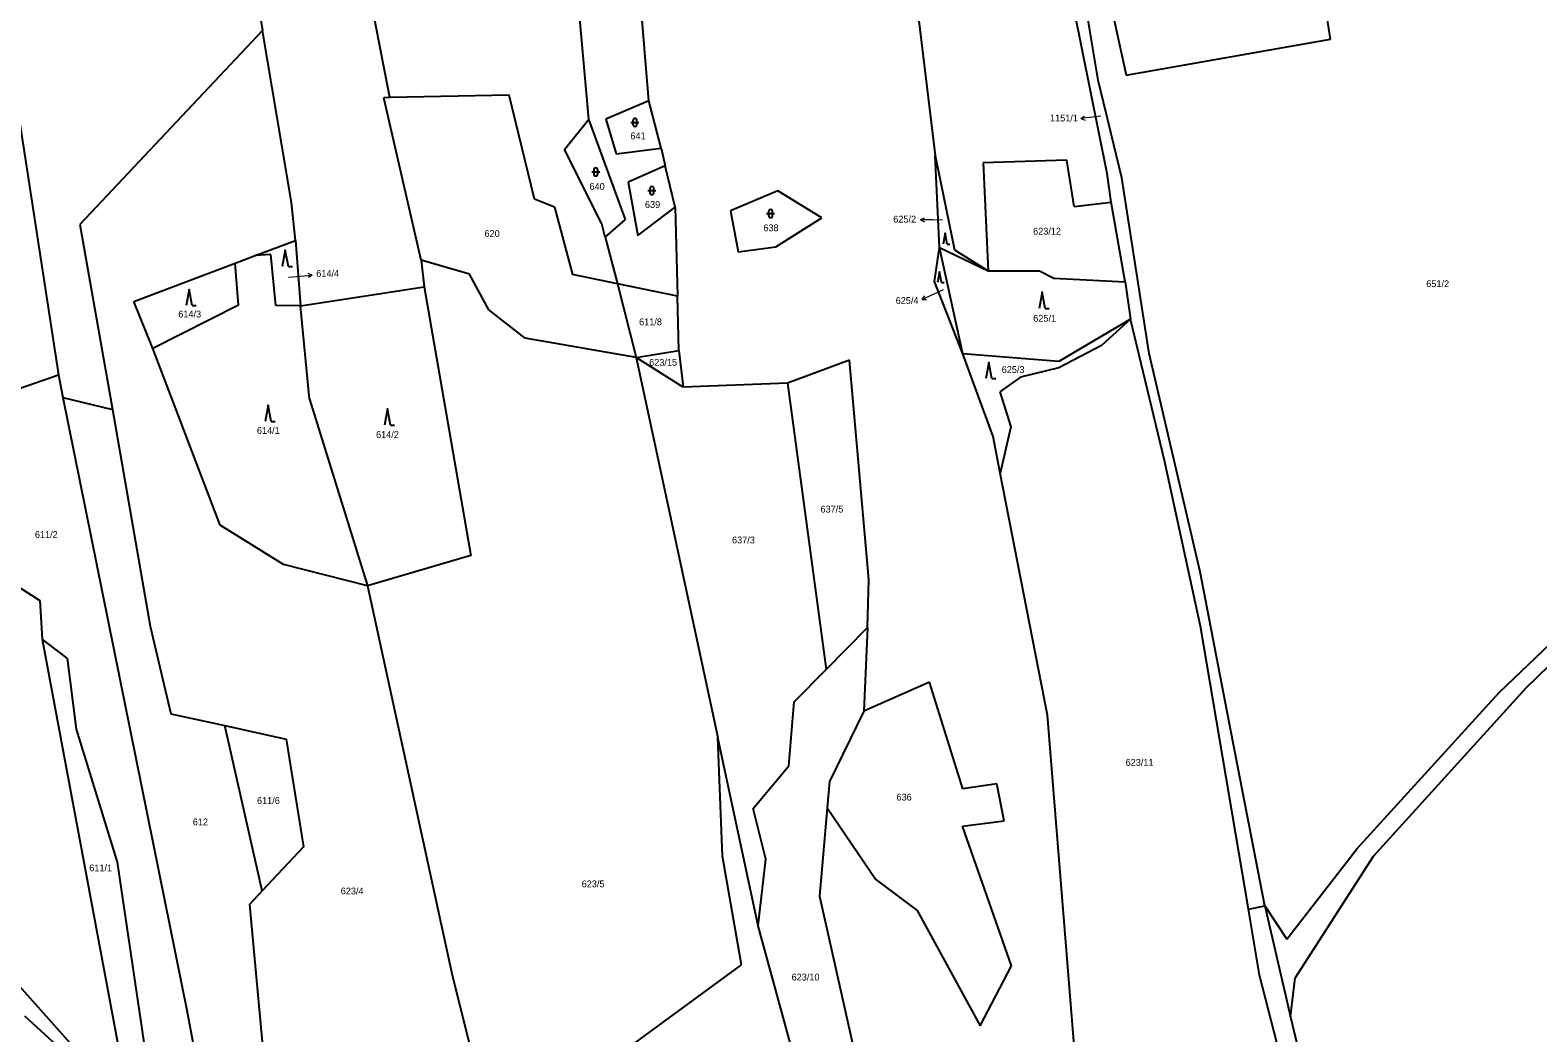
# Model space of a CAD drawing. Extents: x -765428 to -762163, y -1107632 to -1104975.
# Drawn here: x -764503.8 to -764128.3, y -1105734.6 to -1105485.1 of the extents above; entities that cross this region are included whole.
import ezdxf
from ezdxf.enums import TextEntityAlignment as Align

# ---------------------------------------------------------------- set-up
doc = ezdxf.new("R2010")
doc.units = 0
doc.header["$LTSCALE"] = 0.68
for name, color, linetype, lineweight in [('1', 7, 'Continuous', 25), ('3', 7, 'Continuous', 25), ('7', 7, 'Continuous', 13)]:
    doc.layers.add(name, color=color, linetype=linetype, lineweight=lineweight)
doc.layers.add('2', color=7, linetype='Continuous')

msp = doc.modelspace()

# ---------------------------------------------------------------- linework, layer by layer
at = {"layer": '1'}
for p, q in [((-764349.7, -1105502.71), (-764357.18, -1105414.05)), ((-764455.91, -1105422.81), (-764445.9, -1105485.2)), ((-764414.16, -1105501.89), (-764429.51, -1105423.29)), ((-764286.5, -1105450.07), (-764278.37, -1105516.31)), ((-764237.84, -1105497.54), (-764244.79, -1105455.63)), ((-764179.96, -1105487.37), (-764185.01, -1105454.18)), ((-764364.61, -1105507.26), (-764368.78, -1105460.58)), ((-764234.9, -1105477.71), (-764230.88, -1105496.34)), ((-764235.57, -1105520.82), (-764243.85, -1105479.68)), ((-764445.9, -1105485.2), (-764491.38, -1105533.51)), ((-764438.67, -1105527.98), (-764445.9, -1105485.2)), ((-764230.88, -1105496.34), (-764179.96, -1105487.37)), ((-764231.96, -1105521.9), (-764237.84, -1105497.54)), ((-764414.16, -1105501.89), (-764415.73, -1105501.97)), ((-764406.42, -1105542.33), (-764415.73, -1105501.97)), ((-764384.47, -1105501.32), (-764414.16, -1105501.89)), ((-764378.16, -1105527.17), (-764384.47, -1105501.32)), ((-764349.7, -1105502.71), (-764360.45, -1105507.27)), ((-764346.63, -1105514.46), (-764349.7, -1105502.71)), ((-764370.73, -1105514.83), (-764364.61, -1105507.26)), ((-764355.49, -1105532.21), (-764364.61, -1105507.26)), ((-764360.45, -1105507.27), (-764357.83, -1105515.92)), ((-764361.4, -1105533.29), (-764370.73, -1105514.83)), ((-764357.83, -1105515.92), (-764346.63, -1105514.46)), ((-764346.63, -1105514.46), (-764345.65, -1105518.89)), ((-764345.65, -1105518.89), (-764354.88, -1105522.99)), ((-764343.16, -1105529.17), (-764345.65, -1105518.89)), ((-764278.37, -1105516.31), (-764273.59, -1105539.83)), ((-764277.33, -1105539.25), (-764278.37, -1105516.31)), ((-764245.64, -1105517.47), (-764266.49, -1105518.15)), ((-764266.49, -1105518.15), (-764265.19, -1105545.06)), ((-764243.77, -1105528.98), (-764245.64, -1105517.47)), ((-764354.88, -1105522.99), (-764352.47, -1105536.25)), ((-764234.6, -1105527.9), (-764235.57, -1105520.82)), ((-764225.11, -1105565.61), (-764231.96, -1105521.9)), ((-764373.2, -1105529.21), (-764378.16, -1105527.17)), ((-764317.54, -1105525.1), (-764329.33, -1105530.1)), ((-764306.65, -1105531.8), (-764317.54, -1105525.1)), ((-764437.66, -1105537.44), (-764438.67, -1105527.98)), ((-764373.2, -1105529.21), (-764368.7, -1105545.95)), ((-764352.47, -1105536.25), (-764343.16, -1105529.17)), ((-764343.16, -1105529.17), (-764342.53, -1105551.31)), ((-764329.33, -1105530.1), (-764327.42, -1105540.3)), ((-764243.77, -1105528.98), (-764234.6, -1105527.9)), ((-764231.05, -1105547.8), (-764234.6, -1105527.9)), ((-764491.38, -1105533.51), (-764483.24, -1105579.51)), ((-764360.56, -1105536.64), (-764361.4, -1105533.29)), ((-764360.56, -1105536.64), (-764355.49, -1105532.21)), ((-764318.11, -1105539.07), (-764306.65, -1105531.8)), ((-764447.77, -1105541.25), (-764437.66, -1105537.44)), ((-764437.66, -1105537.44), (-764436.43, -1105553.76)), ((-764360.56, -1105536.64), (-764357.49, -1105548.25)), ((-764452.75, -1105543.13), (-764447.77, -1105541.25)), ((-764443.84, -1105540.92), (-764447.77, -1105541.25)), ((-764442.62, -1105553.69), (-764443.84, -1105540.92)), ((-764327.42, -1105540.3), (-764318.11, -1105539.07)), ((-764278.61, -1105547.65), (-764277.33, -1105539.25)), ((-764271.53, -1105565.69), (-764277.33, -1105539.25)), ((-764273.59, -1105539.83), (-764265.19, -1105545.06)), ((-764477.93, -1105552.63), (-764452.75, -1105543.13)), ((-764451.91, -1105553.59), (-764452.75, -1105543.13)), ((-764406.42, -1105542.33), (-764405.62, -1105548.97)), ((-764394.37, -1105545.85), (-764406.42, -1105542.33)), ((-764389.55, -1105554.77), (-764394.37, -1105545.85)), ((-764357.49, -1105548.25), (-764368.7, -1105545.95)), ((-764252.4, -1105545.04), (-764248.85, -1105546.88)), ((-764436.43, -1105553.76), (-764405.62, -1105548.97)), ((-764405.62, -1105548.97), (-764394.04, -1105615.88)), ((-764357.49, -1105548.25), (-764352.87, -1105566.62)), ((-764342.53, -1105551.31), (-764357.49, -1105548.25)), ((-764271.53, -1105565.69), (-764278.61, -1105547.65)), ((-764248.85, -1105546.88), (-764231.05, -1105547.8)), ((-764231.05, -1105547.8), (-764229.73, -1105557.05)), ((-764473.2, -1105564.37), (-764477.93, -1105552.63)), ((-764342.23, -1105564.85), (-764342.53, -1105551.31)), ((-764451.91, -1105553.59), (-764473.2, -1105564.37)), ((-764436.43, -1105553.76), (-764442.62, -1105553.69)), ((-764434.2, -1105577), (-764436.43, -1105553.76)), ((-764380.48, -1105561.75), (-764389.55, -1105554.77)), ((-764229.73, -1105557.05), (-764247.59, -1105567.57)), ((-764229.73, -1105557.05), (-764237.02, -1105563.6)), ((-764221.3, -1105592.26), (-764229.73, -1105557.05)), ((-764456.45, -1105608.32), (-764473.2, -1105564.37)), ((-764352.87, -1105566.62), (-764380.48, -1105561.75)), ((-764237.02, -1105563.6), (-764247.63, -1105569.15)), ((-764352.87, -1105566.62), (-764342.23, -1105564.85)), ((-764341.13, -1105573.94), (-764352.87, -1105566.62)), ((-764352.87, -1105566.62), (-764332.54, -1105661.15)), ((-764342.23, -1105564.85), (-764341.13, -1105573.94)), ((-764299.72, -1105567.29), (-764315.17, -1105572.99)), ((-764294.96, -1105621.84), (-764299.72, -1105567.29)), ((-764263.98, -1105586.21), (-764271.53, -1105565.69)), ((-764247.59, -1105567.57), (-764271.53, -1105565.69)), ((-764212.38, -1105619.96), (-764225.11, -1105565.61)), ((-764521.48, -1105579.54), (-764496.73, -1105570.91)), ((-764496.73, -1105570.91), (-764495.66, -1105576.57)), ((-764257.18, -1105571.47), (-764262.33, -1105575.15)), ((-764247.63, -1105569.15), (-764257.18, -1105571.47)), ((-764315.17, -1105572.99), (-764341.13, -1105573.94)), ((-764315.17, -1105572.99), (-764305.53, -1105644.2)), ((-764262.33, -1105575.15), (-764259.57, -1105583.83)), ((-764495.66, -1105576.57), (-764483.24, -1105579.51)), ((-764495.66, -1105576.57), (-764464.77, -1105728.98)), ((-764483.24, -1105579.51), (-764473.84, -1105633.45)), ((-764434.2, -1105577), (-764419.73, -1105623.44)), ((-764262.24, -1105595.37), (-764263.98, -1105586.21)), ((-764259.57, -1105583.83), (-764262.24, -1105595.37)), ((-764212.33, -1105633.41), (-764221.3, -1105592.26)), ((-764250.39, -1105655.59), (-764262.24, -1105595.37)), ((-764137.93, -1105649.95), (-764080.28, -1105594.81)), ((-764079.32, -1105598.31), (-764131.36, -1105648.87)), ((-764440.64, -1105618.14), (-764456.45, -1105608.32)), ((-764518.99, -1105615.84), (-764501.32, -1105627.05)), ((-764394.04, -1105615.88), (-764419.73, -1105623.44)), ((-764419.73, -1105623.44), (-764440.64, -1105618.14)), ((-764204.73, -1105659.88), (-764212.38, -1105619.96)), ((-764419.73, -1105623.44), (-764398.74, -1105719.9)), ((-764295.24, -1105633.82), (-764294.96, -1105621.84)), ((-764501.32, -1105627.05), (-764500.73, -1105636.66)), ((-764473.84, -1105633.45), (-764468.69, -1105655.26)), ((-764305.53, -1105644.2), (-764295.24, -1105633.82)), ((-764295.24, -1105633.82), (-764296.13, -1105654.61)), ((-764200.38, -1105703.87), (-764212.33, -1105633.41)), ((-764500.73, -1105636.66), (-764479.57, -1105749.82)), ((-764494.57, -1105641.39), (-764500.73, -1105636.66)), ((-764494.57, -1105641.39), (-764492.32, -1105659.11)), ((-764313.5, -1105652.25), (-764305.53, -1105644.2)), ((-764279.8, -1105647.41), (-764296.13, -1105654.61)), ((-764271.55, -1105673.95), (-764279.8, -1105647.41)), ((-764173.31, -1105688.79), (-764137.93, -1105649.95)), ((-764131.36, -1105648.87), (-764169.35, -1105690.75)), ((-764314.82, -1105668.2), (-764313.5, -1105652.25)), ((-764296.13, -1105654.61), (-764304.68, -1105672.1)), ((-764468.69, -1105655.26), (-764455.27, -1105658.19)), ((-764445.96, -1105699.3), (-764455.27, -1105658.19)), ((-764455.27, -1105658.19), (-764439.99, -1105661.53)), ((-764243.45, -1105741.86), (-764250.39, -1105655.59)), ((-764492.32, -1105659.11), (-764482.13, -1105692.17)), ((-764439.99, -1105661.53), (-764435.73, -1105688.33)), ((-764322.45, -1105708.04), (-764332.54, -1105661.15)), ((-764331.38, -1105690.66), (-764332.54, -1105661.15)), ((-764196.35, -1105703.04), (-764204.73, -1105659.88)), ((-764323.7, -1105678.82), (-764314.82, -1105668.2)), ((-764304.68, -1105672.1), (-764305.33, -1105678.65)), ((-764263.04, -1105672.68), (-764271.55, -1105673.95)), ((-764261.22, -1105681.91), (-764263.04, -1105672.68)), ((-764320.56, -1105691.47), (-764323.7, -1105678.82)), ((-764305.33, -1105678.65), (-764307.24, -1105700.64)), ((-764305.33, -1105678.65), (-764293.16, -1105696.52)), ((-764271.63, -1105683.24), (-764261.22, -1105681.91)), ((-764259.42, -1105718), (-764271.63, -1105683.24)), ((-764435.73, -1105688.33), (-764445.96, -1105699.3)), ((-764482.13, -1105692.17), (-764472.91, -1105754.34)), ((-764326.63, -1105717.75), (-764331.38, -1105690.66)), ((-764322.45, -1105708.04), (-764320.56, -1105691.47)), ((-764190.87, -1105711.35), (-764173.31, -1105688.79)), ((-764169.35, -1105690.75), (-764188.72, -1105721)), ((-764445.96, -1105699.3), (-764449.12, -1105702.69)), ((-764293.16, -1105696.52), (-764282.9, -1105704.22)), ((-764449.12, -1105702.69), (-764444.58, -1105752.61)), ((-764307.24, -1105700.64), (-764293.35, -1105762.11)), ((-764200.38, -1105703.87), (-764196.35, -1105703.04)), ((-764196.35, -1105703.04), (-764190.87, -1105711.35)), ((-764196.35, -1105703.04), (-764189.9, -1105730.69)), ((-764282.9, -1105704.22), (-764267.21, -1105732.94)), ((-764197.65, -1105720.28), (-764200.38, -1105703.87)), ((-764313.35, -1105741.37), (-764322.45, -1105708.04)), ((-764510.46, -1105718.47), (-764487.16, -1105744.67)), ((-764360.47, -1105742.55), (-764326.63, -1105717.75)), ((-764267.21, -1105732.94), (-764259.42, -1105718)), ((-764398.74, -1105719.9), (-764369.94, -1105834.93)), ((-764186.48, -1105763.83), (-764197.65, -1105720.28)), ((-764189.9, -1105730.69), (-764188.72, -1105721)), ((-764464.77, -1105728.98), (-764457.38, -1105768.14)), ((-764484.43, -1105749.4), (-764505.05, -1105730.47)), ((-764189.9, -1105730.69), (-764184.45, -1105753.78))]:
    msp.add_line(p, q, dxfattribs=at)
for points in [[(-764466.17, -1105422.62), (-764517.92, -1105433.38), (-764496.73, -1105570.91)], [(-764277.33, -1105539.25), (-764265.19, -1105545.06), (-764252.4, -1105545.04)]]:
    msp.add_lwpolyline(points, dxfattribs=at)
at = {"layer": '3'}
for p, q in [((-764354.161, -1105508.101), (-764352.159, -1105508.101)), ((-764353.661, -1105507.601), (-764353.661, -1105508.602)), ((-764352.659, -1105508.602), (-764352.659, -1105507.601)), ((-764363.921, -1105520.421), (-764361.919, -1105520.421)), ((-764363.421, -1105519.921), (-764363.421, -1105520.922)), ((-764362.419, -1105520.922), (-764362.419, -1105519.921)), ((-764349.941, -1105525.051), (-764347.939, -1105525.051)), ((-764349.441, -1105524.551), (-764349.441, -1105525.552)), ((-764348.439, -1105525.552), (-764348.439, -1105524.551)), ((-764320.381, -1105530.781), (-764318.379, -1105530.781)), ((-764319.881, -1105530.281), (-764319.881, -1105531.282)), ((-764318.879, -1105531.282), (-764318.879, -1105530.281)), ((-764275.448, -1105538.37), (-764274.78, -1105538.37)), ((-764439.47, -1105543.91), (-764438.474, -1105543.91)), ((-764276.818, -1105547.95), (-764276.15, -1105547.95)), ((-764463.41, -1105553.65), (-764462.414, -1105553.65)), ((-764251.04, -1105554.37), (-764250.044, -1105554.37)), ((-764264.3, -1105571.84), (-764263.304, -1105571.84)), ((-764443.71, -1105582.48), (-764442.714, -1105582.48)), ((-764414.04, -1105583.39), (-764413.044, -1105583.39))]:
    msp.add_line(p, q, dxfattribs=at)
for points in [[(-764275.448, -1105538.37), (-764275.95, -1105535.69), (-764276.452, -1105538.37)], [(-764439.47, -1105543.91), (-764440.22, -1105539.91), (-764440.97, -1105543.91)], [(-764276.818, -1105547.95), (-764277.32, -1105545.27), (-764277.822, -1105547.95)], [(-764463.41, -1105553.65), (-764464.16, -1105549.65), (-764464.91, -1105553.65)], [(-764251.04, -1105554.37), (-764251.79, -1105550.37), (-764252.54, -1105554.37)], [(-764264.3, -1105571.84), (-764265.05, -1105567.84), (-764265.8, -1105571.84)], [(-764443.71, -1105582.48), (-764444.46, -1105578.48), (-764445.21, -1105582.48)], [(-764414.04, -1105583.39), (-764414.79, -1105579.39), (-764415.54, -1105583.39)]]:
    msp.add_lwpolyline(points, dxfattribs=at)
for centre, start, end in [((-764353.16, -1105507.6009), 0, 180), ((-764353.16, -1105508.6009), 180, 359.98789), ((-764362.92, -1105519.9209), 0, 180), ((-764362.92, -1105520.9209), 180, 359.98789), ((-764348.94, -1105524.5509), 0, 180), ((-764348.94, -1105525.5509), 180, 359.98789), ((-764319.38, -1105530.2809), 0, 180), ((-764319.38, -1105531.2809), 180, 359.98789)]:
    msp.add_arc(centre, 0.5, start, end, dxfattribs=at)
at = {"layer": '7'}
for p, q in [((-764242.109, -1105507.126), (-764241.054, -1105507.501)), ((-764282.051, -1105532.308), (-764281.058, -1105532.826)), ((-764433.52, -1105546.068), (-764434.562, -1105545.657)), ((-764281.64, -1105552.158), (-764280.521, -1105552.189))]:
    msp.add_line(p, q, dxfattribs=at)
for points in [[(-764237.19, -1105506.54), (-764239.13, -1105506.76), (-764242.109, -1105507.126), (-764241.176, -1105506.507)], [(-764276.55, -1105532.38), (-764279.05, -1105532.36), (-764282.051, -1105532.308), (-764281.04, -1105531.824)], [(-764439.43, -1105546.56), (-764436.51, -1105546.33), (-764433.52, -1105546.068), (-764434.474, -1105546.655)], [(-764276.4, -1105549.72), (-764278.92, -1105550.89), (-764281.64, -1105552.158), (-764280.944, -1105551.281)]]:
    msp.add_lwpolyline(points, dxfattribs=at)

# ---------------------------------------------------------------- texts
at = {"layer": '2'}
for s, p in [('1151/1', (-764242.849, -1105507.855)), ('625/2', (-764283.15, -1105533.015)), ('625/4', (-764282.55, -1105553.265))]:
    msp.add_text(s, height=1.7, dxfattribs=at).set_placement(p, align=Align.RIGHT)
for s, p in [('641', (-764354.29, -1105512.295)), ('640', (-764364.48, -1105524.865)), ('639', (-764350.67, -1105529.365)), ('638', (-764321.18, -1105535.175)), ('614/4', (-764432.52, -1105546.515)), ('636', (-764288.03, -1105676.835))]:
    msp.add_text(s, height=1.7, dxfattribs=at).set_placement(p)
for s, p in [('623/12', (-764250.54, -1105536.015)), ('620', (-764388.729, -1105536.585)), ('651/2', (-764153.27, -1105549.085)), ('614/3', (-764464.03, -1105556.635)), ('611/8', (-764349.29, -1105558.565)), ('625/1', (-764251.14, -1105557.685)), ('623/15', (-764346.15, -1105568.645)), ('625/3', (-764259, -1105570.445)), ('614/1', (-764444.46, -1105585.605)), ('614/2', (-764414.78, -1105586.615)), ('637/5', (-764304.12, -1105605.175)), ('611/2', (-764499.74, -1105611.505)), ('637/3', (-764326.15, -1105612.855)), ('623/11', (-764227.5, -1105668.195)), ('611/6', (-764444.43, -1105677.695)), ('612', (-764461.359, -1105683.015)), ('611/1', (-764486.2, -1105694.465)), ('623/4', (-764423.58, -1105700.205)), ('623/5', (-764363.58, -1105698.435)), ('623/10', (-764310.68, -1105721.625))]:
    msp.add_text(s, height=1.7, dxfattribs=at).set_placement(p, align=Align.CENTER)

doc.saveas('drawing.dxf')
